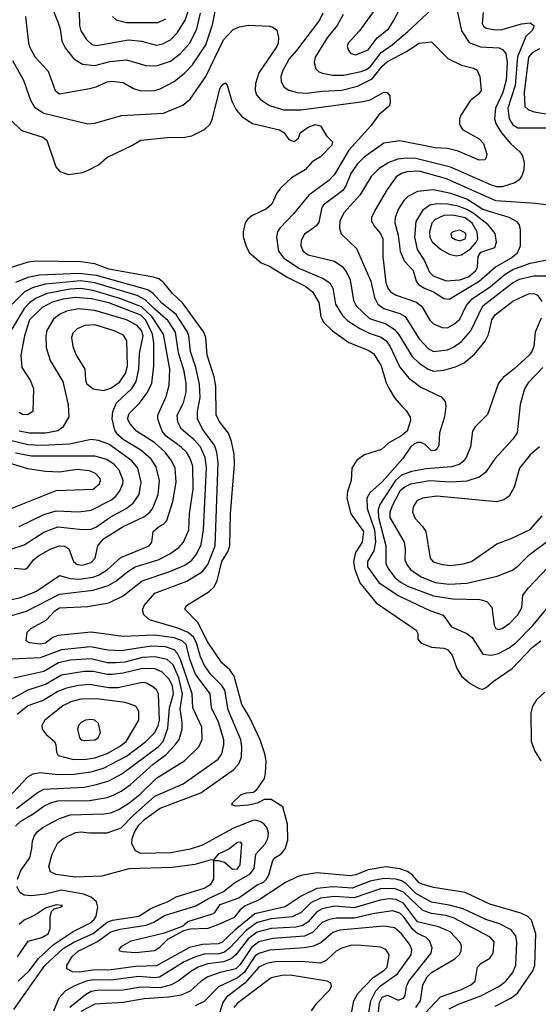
# Model space of a CAD drawing. Extents: x 997026 to 1115308, y 536381 to 619039.
# Tile 475 of 484: x 1077059 to 1080000, y 589755 to 595337. Entities that reach past the tile are written whole.
import ezdxf

# ---------------------------------------------------------------- set-up
doc = ezdxf.new("R2010")
doc.units = 0

msp = doc.modelspace()

# ---------------------------------------------------------------- linework, layer by layer
at = {"layer": '0CON20XD'}
for points in [[(1077215.2, 595475.2), (1077276, 595325), (1077288.4, 595285), (1077297.1, 595215), (1077317, 595177), (1077366.7, 595115), (1077414.7, 595084.7), (1077485, 595077.6), (1077569.3, 595099.3), (1077665, 595109.2), (1077775, 595078), (1077835, 595075.3), (1077915, 595101.9), (1077971.3, 595145), (1078024.7, 595205), (1078064.4, 595285), (1078084.5, 595375)], [(1079088, 595415), (1078986.6, 595273.4), (1078921.4, 595205), (1078915.8, 595185), (1078923.2, 595163.2), (1078937.5, 595145), (1078965, 595138), (1079035, 595165.4), (1079085.9, 595234.1), (1079151.2, 595285), (1079183.7, 595336.3), (1079239.2, 595450.8)], [(1077091.8, 595355), (1077108.9, 595205), (1077117.3, 595175), (1077145.6, 595125), (1077219.6, 595045), (1077260.6, 594935), (1077285, 594917.8), (1077455, 594947.1), (1077492.7, 594957.3), (1077555, 594985.5), (1077580.6, 594989.4), (1077645, 594981.1), (1077705, 594947.5), (1077745, 594933.1), (1077825, 594936.2), (1077854.7, 594945.3), (1077935, 594987.7), (1077995, 595036), (1078039.1, 595080.9), (1078115.4, 595194.6), (1078152.6, 595307.4), (1078178.2, 595441.8)], [(1078893.6, 595366.4), (1078859.4, 595305), (1078802.2, 595235), (1078734, 595125), (1078728.2, 595095), (1078738.9, 595058.9), (1078753.1, 595043.1), (1078775, 595033.2), (1078835, 595022.3), (1078895, 595023), (1078995, 595043.3), (1079025, 595054.8), (1079047.6, 595072.4), (1079108.5, 595151.5), (1079172.1, 595195), (1079260.6, 595269.4), (1079395, 595394.6)], [(1077395.6, 595384.4), (1077398, 595305), (1077405.9, 595275), (1077437.7, 595225), (1077467.3, 595197.3), (1077495, 595190.9), (1077675, 595222.5), (1077750, 595215), (1077835, 595192.4), (1077868.8, 595201.2), (1077915, 595223.9), (1077954.1, 595265), (1077996.4, 595333.6), (1078014.4, 595385)], [(1077585.8, 595355.8), (1077605.7, 595335.7), (1077665, 595321.3), (1077845, 595321.9), (1077887.4, 595342.6)], [(1078778.2, 595375), (1078758.5, 595335), (1078628.1, 595161.9)], [(1079539.2, 595389.2), (1079564, 595275), (1079608.1, 595208.1), (1079672.7, 595182.7), (1079778.4, 595178.4), (1079797.9, 595167.9), (1079815.2, 595145.2), (1079823.8, 595095), (1079818.6, 594995), (1079799.7, 594925), (1079757.1, 594835), (1079752.4, 594775), (1079760.5, 594745), (1079791.2, 594695), (1079845, 594632.9), (1079895, 594588.5), (1079910.8, 594565), (1079919.2, 594525), (1079918.8, 594485), (1079907.7, 594452.3), (1079890.9, 594429.1), (1079867.8, 594412.2), (1079795, 594390), (1079765, 594389.8), (1079735, 594398.5), (1079502, 594502), (1079305, 594549.7), (1079255, 594553), (1079203.4, 594546.6), (1079153.1, 594526.9), (1079097.1, 594492.9), (1079052.5, 594447.5), (1078987.3, 594342.7), (1078897.4, 594242.6), (1078873.8, 594195), (1078872.5, 594155), (1078882.4, 594122.4), (1078969.6, 594039.6), (1079009.3, 593949.3), (1079050.6, 593855), (1079071.8, 593761.8), (1079090.3, 593725), (1079125, 593699.8), (1079215, 593670.9), (1079245, 593654.1), (1079325, 593527.1), (1079375, 593473.3), (1079405, 593455.3), (1079485, 593465.8), (1079519, 593481), (1079565, 593513.5), (1079617.5, 593572.5), (1079685.3, 593715), (1079854.4, 593845.6), (1079894.3, 593865.7), (1079975, 593884.1), (1080115, 593884.8)], [(1079687.9, 595377.9), (1079682.7, 595315), (1079690.4, 595300.4), (1079705, 595290), (1079755, 595279.3), (1079795, 595282), (1079905, 595313.6), (1079955, 595318.5), (1079974.2, 595305), (1079975.6, 595295), (1079964.4, 595275), (1079928.8, 595241.2), (1079883, 595127), (1079869.3, 594965), (1079827.8, 594835), (1079835.7, 594775), (1079855, 594741.3), (1079885, 594723.2), (1080083.3, 594723.3)], [(1077018.2, 595105), (1077081.3, 594995), (1077120.2, 594880.2), (1077142.2, 594842.2), (1077195, 594807.9), (1077445, 594746.9), (1077485, 594750), (1077636.4, 594793.6), (1077875, 594806.7), (1077985, 594851.8), (1078025, 594886.9), (1078115, 595015.5), (1078215, 595223.6), (1078269.2, 595280.9), (1078305, 595296.8), (1078355, 595305.3), (1078475, 595300.5), (1078495, 595294.4), (1078517, 595277), (1078527, 595237), (1078525.3, 595205), (1078517.1, 595185), (1078415.9, 595035), (1078396.6, 594975), (1078394.6, 594935), (1078401.8, 594911.8), (1078425, 594884.6), (1078475, 594850), (1078555, 594825.7), (1078655, 594825.6), (1079007.3, 594872.7), (1079046.6, 594883.4), (1079125, 594925.8), (1079143.6, 594923.6), (1079157.5, 594905), (1079160, 594865), (1079153.6, 594846.4), (1079095, 594798), (1079050, 594735), (1078925, 594596.6), (1078845, 594458.8), (1078811.5, 594425), (1078698.1, 594341.9), (1078612.7, 594237.3), (1078533.9, 594156.1), (1078521.6, 594135), (1078514.7, 594105), (1078526.3, 594025), (1078557.2, 593985), (1078645, 593927), (1078780.7, 593870.7), (1078818.2, 593845), (1078835.3, 593815), (1078850.3, 593725), (1078889.9, 593659.9), (1078920.5, 593630.5), (1078987.1, 593587.1), (1079040.4, 593560.4), (1079108.1, 593538.1), (1079135, 593519.2), (1079159.6, 593485), (1079215, 593367.9), (1079265.5, 593305.5), (1079333.5, 593253.5), (1079449.2, 593199.2), (1079471.7, 593171.7), (1079475.6, 593145.6), (1079467.5, 593085), (1079440.4, 592995), (1079436.8, 592925), (1079426.1, 592903.9), (1079415, 592894.6), (1079395, 592892.5), (1079358.3, 592928.3), (1079335, 592940.8), (1079315, 592940), (1079295, 592930.5), (1079275, 592913.9), (1079231.7, 592848.3), (1079115, 592716.4), (1079044, 592655), (1079028.1, 592625), (1079030.4, 592565), (1079071.3, 592445), (1079077, 592375), (1079066.7, 592325), (1079031, 592265), (1079031.5, 592235), (1079095.7, 592145.7), (1079205, 592071.6), (1079385, 591986.8), (1079460.1, 591960.1), (1079507.1, 591895), (1079595, 591856.4), (1079624.8, 591834.8), (1079685, 591738.9), (1079734.1, 591734.1), (1079775, 591743.2), (1079835, 591775.2), (1079872.4, 591805), (1079968.5, 591901.5), (1080077.8, 592032.2)], [(1078628.1, 595161.9), (1078588, 595115), (1078549.6, 595045), (1078540, 595015), (1078541.8, 594985), (1078559.4, 594955), (1078585, 594938.5), (1078634.2, 594924.2), (1078685, 594920.3), (1078775, 594931.9), (1078885, 594936.9), (1078975, 594959.6), (1079057.8, 595002.2), (1079115, 595073.8), (1079145, 595100.2), (1079253, 595157), (1079325, 595203.8), (1079395, 595212.5), (1079486.9, 595116.9), (1079565, 595079.5), (1079633.2, 595063.2), (1079652.5, 595052.5), (1079668, 595015), (1079675.6, 594935), (1079660.8, 594915), (1079613.2, 594876.8), (1079561.4, 594795), (1079552.9, 594775), (1079553, 594743), (1079570, 594715), (1079665, 594660.8), (1079689.4, 594635), (1079708.5, 594575), (1079705.5, 594555), (1079696.5, 594543.5), (1079665, 594540.4), (1079545, 594592.2), (1079486.1, 594606.1), (1079415, 594610.3), (1079215, 594650), (1079125, 594638), (1079013.1, 594556.9), (1078972.2, 594517.8), (1078937.8, 594465), (1078908.6, 594395), (1078891.3, 594368.7), (1078779.4, 594285), (1078770, 594265), (1078755, 594189.2), (1078741.1, 594168.9), (1078715, 594150), (1078675, 594120.6), (1078654.6, 594085.4), (1078653.5, 594055), (1078666.9, 594025), (1078695, 594003.8), (1078845, 593968.9), (1078887.4, 593937.4), (1078910.1, 593910.1), (1078932.8, 593862.8), (1078952, 593745), (1078967.3, 593715), (1079043.3, 593643.3), (1079135, 593613.5), (1079183.2, 593583.2), (1079207.8, 593555), (1079285, 593428.2), (1079325, 593389.7), (1079375, 593356.5), (1079405, 593345.3), (1079465, 593350.3), (1079531.3, 593368.7), (1079578.9, 593391.1), (1079639.3, 593440.7), (1079698.8, 593515), (1079717.2, 593552.7), (1079729.1, 593599.1), (1079736.3, 593635), (1079755, 593664.6), (1079855, 593741.8), (1079945, 593783.6), (1079974.5, 593784.5), (1079995, 593775.6), (1080020.3, 593740.3)], [(1080007.5, 595172.5), (1079965, 595149.7), (1079945.2, 595125), (1079919.4, 594925), (1079923.9, 594845), (1079945, 594825.3), (1079976, 594815), (1080044.2, 594804.2)], [(1077005, 594771.2), (1077068.3, 594708.3), (1077190.6, 594670.6), (1077213.1, 594655), (1077263.4, 594503.4), (1077285.8, 594475.8), (1077335, 594460), (1077415, 594470.8), (1077446.8, 594483.2), (1077506.7, 594515), (1077553.3, 594555), (1077695, 594623.1), (1077745, 594654.4), (1077895, 594670), (1077995, 594670.5), (1078035, 594679.5), (1078107.5, 594715), (1078138.5, 594745), (1078153.3, 594776.7), (1078193.1, 594945), (1078205, 594966.2), (1078225, 594980), (1078235.8, 594965.8), (1078262.2, 594875), (1078286.9, 594826.9), (1078318.3, 594788.3), (1078379.1, 594749.1), (1078532.6, 594712.6), (1078557, 594697), (1078585, 594657.5), (1078615, 594647.5), (1078640, 594665), (1078650, 594695), (1078695, 594727.5), (1078735, 594742.5), (1078765, 594735.5), (1078799.2, 594679.2), (1078832.5, 594645), (1078828.6, 594625), (1078765, 594560), (1078718.3, 594531.7), (1078677.1, 594485), (1078600.2, 594439.8), (1078537.8, 594382.2), (1078517, 594353), (1078489.4, 594290.6), (1078458.6, 594265), (1078375.8, 594225), (1078350.8, 594205), (1078337.5, 594185), (1078325.6, 594134.4), (1078325.6, 594105.6), (1078345, 594046.7), (1078362.9, 594015), (1078429.1, 593959.1), (1078475, 593939.3), (1078579.5, 593875), (1078681.5, 593825), (1078720, 593795), (1078755, 593734), (1078766.1, 593655), (1078781.7, 593621.7), (1078832.7, 593572.7), (1078925, 593506.4), (1079035, 593463.4), (1079064.8, 593444.8), (1079108.5, 593375), (1079137.8, 593277.8), (1079151.5, 593251.5), (1079184.1, 593194.1), (1079226.8, 593146.8), (1079251.4, 593121.4), (1079274.4, 593084.4), (1079275.6, 593065), (1079256.8, 593005), (1079220.9, 592975), (1079152.3, 592937.7), (1079110, 592900), (1079015, 592870.4), (1078970.4, 592839.6), (1078942.5, 592795), (1078938.5, 592725), (1078917.3, 592662.7), (1078913.8, 592625), (1078936.9, 592535), (1079008.5, 592435), (1079002.2, 592375), (1078963.8, 592316.2), (1078951.4, 592265), (1078957.1, 592225), (1078988.6, 592145), (1079080.3, 592030.2), (1079306.7, 591875), (1079316.1, 591856.1), (1079316.7, 591825), (1079334.3, 591804.3), (1079395, 591779.1), (1079465, 591773.1), (1079485.4, 591765.4), (1079512.2, 591735), (1079538, 591658), (1079564.6, 591614.6), (1079613.4, 591573.4), (1079664.6, 591544.6), (1079685, 591541.4), (1079705, 591550), (1079744, 591585), (1079851.6, 591658.4), (1079965, 591778.5), (1080013.9, 591816.1)], [(1080056.2, 594286.2), (1079985, 594294.7), (1079760.3, 594309.7), (1079479.5, 594435), (1079325, 594479.2), (1079254, 594475), (1079224.4, 594465), (1079194.4, 594445.6), (1079142.5, 594375), (1079073.1, 594255), (1079055, 594216.2), (1079054.6, 594195), (1079070.4, 594165), (1079105, 594124.4), (1079117.6, 594095), (1079119.1, 593995), (1079135.9, 593845), (1079146.8, 593815), (1079162.7, 593795), (1079194.4, 593774.4), (1079308.6, 593735), (1079340.5, 593710.5), (1079385, 593634.4), (1079405, 593612.5), (1079455, 593592.9), (1079485, 593590.4), (1079525, 593612), (1079555, 593639.6), (1079590.3, 593715), (1079625.4, 593754.6), (1079729.5, 593825), (1079813.1, 593895), (1079855, 593920.9), (1079955, 593957), (1080195, 594004.6)], [(1079495, 593751.8), (1079665.8, 593854.2), (1079755.1, 593934.9), (1079844.4, 593985.6), (1079882.1, 594015), (1079899.1, 594055), (1079899.5, 594145), (1079893.3, 594175), (1079880.8, 594190.8), (1079834.8, 594214.8), (1079685, 594261.7), (1079595, 594319), (1079505, 594352.5), (1079405, 594371.9), (1079315, 594363.4), (1079261.1, 594335), (1079237, 594313), (1079206.6, 594265), (1079187.6, 594215), (1079186.4, 594185), (1079204.8, 594114.8), (1079216.7, 594025), (1079240.2, 593970.2), (1079290.8, 593915), (1079308.2, 593855), (1079321.5, 593835), (1079354.4, 593815), (1079406.5, 593795), (1079465, 593756.8), (1079495, 593751.8)], [(1079477.1, 593857.1), (1079555, 593862.5), (1079605, 593879.6), (1079646.8, 593915), (1079655.2, 593935), (1079659.1, 593995), (1079675, 594018.9), (1079753.8, 594046.2), (1079763.8, 594076.2), (1079755.9, 594125), (1079715.4, 594175), (1079630.6, 594240.6), (1079595, 594260.9), (1079545, 594279.1), (1079485, 594291.8), (1079425, 594293.3), (1079384.8, 594285.2), (1079342.7, 594255), (1079306.1, 594193.9), (1079298.6, 594105), (1079313.7, 594035), (1079353.8, 593973.8), (1079384, 593905), (1079404.7, 593885), (1079477.1, 593857.1)], [(1079535, 593997.9), (1079565, 594003.8), (1079615, 594037.3), (1079648.4, 594075), (1079657.1, 594095), (1079653.3, 594135), (1079625, 594183), (1079585, 594213.8), (1079515, 594229), (1079465, 594226.2), (1079414.9, 594205.1), (1079397.1, 594182.9), (1079384, 594135), (1079384.8, 594105), (1079397.4, 594077.4), (1079445.8, 594035.8), (1079495, 594008.7), (1079535, 593997.9)], [(1079555, 594084.3), (1079585, 594095.6), (1079590.9, 594115), (1079585, 594128.8), (1079555, 594144), (1079515.3, 594134.7), (1079505, 594122.5), (1079508.1, 594105), (1079530.1, 594090.1), (1079555, 594084.3)], [(1079756, 589744), (1079845, 589789.3), (1079881.7, 589818.3), (1079968.7, 589945), (1079980.7, 589975), (1079986.1, 590153.9), (1079962.5, 590232.5), (1079941.7, 590251.7), (1079901.9, 590271.9), (1079725, 590322.8), (1079585, 590387.8), (1079405, 590417.6), (1079342.5, 590435), (1079325, 590443.4), (1079287.6, 590487.6), (1079258.3, 590508.3), (1079215, 590522), (1079135, 590534.2), (1079035, 590517.7), (1078965, 590488.5), (1078935, 590482.3), (1078745, 590500), (1078663, 590487), (1078632.1, 590477.9), (1078565.5, 590444.5), (1078417, 590347), (1078338, 590312), (1078309.9, 590290.1), (1078275, 590246.5), (1078195, 590210.5), (1078125, 590184.3), (1078025, 590181.2), (1077988.3, 590171.7), (1077897.1, 590122.9), (1077850.6, 590075), (1077825, 590058.2), (1077715, 590047.1), (1077642.5, 590052.5), (1077626.7, 590056.7), (1077623.3, 590065), (1077638.8, 590085), (1077691.2, 590115), (1077880, 590160), (1077982.5, 590197.5), (1078013.3, 590225), (1078152.9, 590267.1), (1078165, 590275.7), (1078195, 590319.7), (1078301.2, 590358.8), (1078405, 590431.8), (1078442.1, 590447.9), (1078457.1, 590462.9), (1078471.2, 590488.8), (1078495, 590570), (1078506.7, 590585), (1078541.5, 590608.5), (1078563.6, 590636.4), (1078579.5, 590685), (1078577.8, 590775), (1078552, 590875), (1078485, 590916), (1078445, 590916.7), (1078407.5, 590895), (1078355, 590882.9), (1078285, 590878), (1078262.5, 590885), (1078265, 590896.7), (1078315, 590943.8), (1078345, 590953.8), (1078385, 590956.7), (1078406.1, 590973.9), (1078446.7, 591035), (1078453.6, 591065), (1078456.2, 591135), (1078450, 591175), (1078423.3, 591253.3), (1078362.4, 591382.4), (1078318.7, 591455), (1078275.4, 591615), (1078250.5, 591650.5), (1078205, 591690), (1078125, 591807.8), (1078069.1, 591919.1), (1077996, 591995), (1078004, 592015), (1078134.1, 592095.9), (1078159.7, 592120.3), (1078178.2, 592155), (1078204.8, 592265), (1078239.5, 592320.5), (1078251.1, 592355), (1078254.8, 592535), (1078276.6, 592815), (1078274.7, 592874.7), (1078260.8, 592945), (1078242.8, 592992.8), (1078193.1, 593055), (1078173.1, 593095), (1078171.3, 593258.7), (1078162.2, 593312.3), (1078121.3, 593435), (1078114.1, 593535), (1078104.1, 593565), (1077981.9, 593731.9), (1077925, 593785.4), (1077875.5, 593845.5), (1077847.8, 593867.8), (1077817.8, 593877.8), (1077565, 593922.7), (1077485, 593953.2), (1077405, 593963.4), (1077151.5, 593968.5), (1077107.7, 593962.3), (1077005, 593929.6)], [(1077695.3, 590664.7), (1077696, 590695), (1077711, 590735), (1077735, 590771.1), (1077769.5, 590805), (1077855, 590867.5), (1078085.5, 590954.5), (1078273.6, 591085), (1078301.7, 591118.2), (1078317.1, 591155), (1078319.5, 591215), (1078313.8, 591255), (1078241.5, 591425), (1078222, 591535), (1078203.8, 591563.8), (1078143.3, 591625), (1078107.7, 591675), (1078083.4, 591725), (1078062.5, 591805), (1078045.3, 591835.3), (1078015, 591862.1), (1077955, 591887.5), (1077795.2, 591935.2), (1077762.3, 591962.3), (1077755, 591990), (1077765, 592015.6), (1077825, 592086.3), (1078006.6, 592153.4), (1078095, 592207.6), (1078125, 592247.7), (1078168.3, 592355), (1078184.8, 592825), (1078176.3, 592885), (1078163.3, 592925), (1078095.5, 593015.5), (1078067.7, 593075), (1078068, 593115), (1078083.2, 593195), (1078079.5, 593270.5), (1078058.3, 593365), (1078026.7, 593455), (1078017.9, 593545), (1078009, 593569), (1077946.5, 593666.5), (1077865, 593730.9), (1077814.9, 593784.9), (1077784.7, 593804.7), (1077495, 593886.9), (1077395, 593898.8), (1077172, 593888), (1077105, 593876.2), (1077035, 593847.7)], [(1077025.6, 589724.4), (1077201.7, 589975), (1077305, 590071), (1077365, 590106.2), (1077475, 590156.8), (1077555, 590221.2), (1077585, 590232.1), (1077733.8, 590255), (1077803, 590297), (1077855, 590319.7), (1077898, 590335), (1077946.7, 590363.3), (1078105, 590413.8), (1078142.5, 590435), (1078159.1, 590465), (1078160, 590570), (1078145, 590573.3), (1078052.8, 590547.2), (1077925, 590531.1), (1077678, 590522), (1077525, 590481.8), (1077375, 590474.7), (1077265, 590489.7), (1077232.9, 590505), (1077224.5, 590535), (1077242.5, 590605), (1077275, 590669.2), (1077305.7, 590695), (1077375, 590728.9), (1077405, 590732.3), (1077453.8, 590726.2), (1077555, 590726.9), (1077635, 590754.7), (1077701.6, 590825), (1077825.6, 590934.4), (1077985.5, 591005), (1078183.6, 591145), (1078205.9, 591175), (1078216.3, 591225), (1078215.8, 591255), (1078186.2, 591355), (1078146.8, 591435), (1078139.2, 591515), (1078055, 591626.9), (1078024.9, 591704.9), (1078003.5, 591795), (1077980, 591815), (1077935, 591832.6), (1077825, 591847.6), (1077645, 591840.2), (1077465, 591865.3), (1077274.7, 591845.3), (1077246.2, 591833.8), (1077205, 591801.8), (1077175, 591796), (1077112.5, 591805), (1077096.2, 591815), (1077102, 591865), (1077122.5, 591885), (1077208.1, 591931.9), (1077258.2, 591985), (1077285, 592002.7), (1077445, 592009.7), (1077565, 592031.2), (1077645, 592071.3), (1077754.1, 592155.9), (1077910.6, 592209.4), (1077995, 592245.3), (1078035, 592272.4), (1078062.5, 592307.5), (1078088.1, 592361.9), (1078101.2, 592445), (1078118.8, 592798.8), (1078110.4, 592855), (1078084.8, 592915), (1078047.1, 592957.2), (1077976.5, 593015), (1077955.4, 593055), (1077952.5, 593095), (1077987.6, 593165), (1078002.2, 593225), (1078002.7, 593275), (1077991.3, 593345), (1077958.8, 593448.8), (1077942.4, 593565), (1077900.2, 593630.2), (1077825.5, 593695), (1077769.7, 593749.7), (1077725, 593772.6), (1077485, 593845.6), (1077403, 593857), (1077205, 593836.8), (1077135, 593819.7), (1077085.6, 593794.4), (1077015, 593723.1)], [(1077001.4, 591955), (1077096.5, 591983.5), (1077285, 592080.2), (1077475, 592102.2), (1077561.3, 592128.7), (1077605, 592153.8), (1077671.5, 592208.5), (1077714.6, 592235.4), (1077845, 592274.3), (1077910.8, 592309.2), (1077961.5, 592345), (1077988.2, 592375), (1078018.3, 592445), (1078021.7, 592535), (1078042, 592675), (1078040.4, 592805), (1078023.7, 592853.7), (1078005.2, 592885.2), (1077974.2, 592914.2), (1077888.9, 592975), (1077866.5, 593005), (1077851.1, 593045), (1077841.8, 593075), (1077842.4, 593095), (1077888.8, 593201.2), (1077907.1, 593265), (1077910, 593355), (1077874.8, 593555), (1077808.5, 593655), (1077749.5, 593709.5), (1077633.3, 593755), (1077475, 593802.3), (1077405, 593812.7), (1077345, 593808.9), (1077215, 593784.6), (1077151.6, 593758.4), (1077115, 593732.2), (1077085, 593699.8), (1077015, 593582.8)], [(1076995, 592046.2), (1077065, 592060.4), (1077155, 592097.6), (1077285, 592186), (1077345, 592168.6), (1077394.8, 592164.8), (1077473.6, 592176.4), (1077505, 592187.8), (1077555, 592217.4), (1077633, 592287), (1077792.2, 592355), (1077807.5, 592375), (1077815.5, 592435), (1077845, 592460), (1077873.8, 592476.2), (1077892.7, 592497.3), (1077927.4, 592605), (1077946.8, 592715), (1077941.1, 592795), (1077921.9, 592835), (1077883.6, 592885), (1077825, 592938.8), (1077720.9, 593005), (1077685, 593046.7), (1077670, 593075), (1077679.6, 593105), (1077737.7, 593162.3), (1077780.8, 593219.2), (1077808.1, 593275), (1077819.8, 593375), (1077818.8, 593505), (1077811.7, 593555), (1077775, 593633.5), (1077745, 593661.8), (1077565, 593731.3), (1077465.8, 593754.2), (1077375, 593762.7), (1077305, 593753.2), (1077243.8, 593736.2), (1077186.6, 593705), (1077115.2, 593635), (1077086.1, 593545), (1077064.6, 593434.6), (1077070.5, 593365), (1077120.5, 593290.5), (1077137.8, 593245), (1077134.1, 593115.9), (1077102.9, 593097.1), (1077075, 593098.6), (1077055, 593110)], [(1077026.9, 592226.9), (1077089.1, 592220.9), (1077105, 592232), (1077136.2, 592275), (1077165, 592297.9), (1077235, 592337.7), (1077285, 592354.3), (1077315, 592351.3), (1077337.3, 592337.3), (1077364.7, 592265), (1077385, 592247.8), (1077415, 592243.8), (1077465, 592258.9), (1077487.3, 592285), (1077501.2, 592355), (1077535, 592393.2), (1077645, 592464.3), (1077762, 592518), (1077796.8, 592545), (1077813.2, 592566.8), (1077843.3, 592645), (1077851, 592725), (1077832.5, 592802.5), (1077805, 592844.7), (1077745, 592896.2), (1077646.4, 592956.4), (1077615, 592982.9), (1077599, 593009), (1077584, 593075), (1077587.6, 593115), (1077608.6, 593165), (1077695, 593245.2), (1077720, 593285), (1077734.8, 593355), (1077738.3, 593445), (1077758.7, 593545), (1077748.9, 593575), (1077725, 593602.7), (1077665, 593635.5), (1077485, 593688.9), (1077393.1, 593696.9), (1077324.8, 593685.2), (1077285, 593665.3), (1077251.3, 593638.7), (1077213.2, 593575), (1077206.8, 593545), (1077209.1, 593479.1), (1077230.9, 593405), (1077303.1, 593285), (1077334.1, 593154.1), (1077338.2, 593085), (1077303.3, 593026.7), (1077275, 593005.3), (1077205, 592992.1), (1077115, 592992), (1077055, 593004.4)], [(1077535, 593234.7), (1077575, 593247.1), (1077625, 593282.5), (1077658, 593332), (1077670, 593375), (1077665.7, 593515.7), (1077647.8, 593547.8), (1077595, 593573.7), (1077485, 593606.3), (1077427.4, 593602.6), (1077385.6, 593585), (1077359.3, 593560.7), (1077352.3, 593535), (1077359.6, 593485), (1077379.6, 593435), (1077428.5, 593355), (1077431.5, 593295), (1077438.1, 593275), (1077474.7, 593244.7), (1077535, 593234.7)], [(1080015.6, 593645), (1079982.5, 593565), (1079974.5, 593485), (1079963.5, 593455), (1079948.9, 593435), (1079862.2, 593355), (1079801.7, 593308.3), (1079774, 593276), (1079711.3, 593098.7), (1079641.7, 593028.3), (1079626.5, 593005), (1079616.5, 592915), (1079591.5, 592855), (1079575, 592833.1), (1079550.8, 592815), (1079508.3, 592801.7), (1079365, 592791.1), (1079281.9, 592775), (1079225, 592753.8), (1079190.3, 592725), (1079102.4, 592587.6), (1079092.3, 592557.7), (1079093.8, 592515), (1079134.8, 592355), (1079134.8, 592254.8), (1079147.8, 592225), (1079186.7, 592175), (1079218.8, 592148.8), (1079265, 592123.7), (1079405, 592070.2), (1079515, 592052.8), (1079669.2, 592049.2), (1079707.7, 592037.7), (1079737.1, 592007.1), (1079749.5, 591905), (1079760, 591885), (1079775, 591880), (1079795, 591885.8), (1079839.2, 591915), (1079885, 591962.9), (1079907.3, 592005), (1079913.5, 592075), (1079944.5, 592115), (1080055, 592231.8)], [(1080026.5, 593365), (1079941.9, 593278.1), (1079922.7, 593245), (1079896.6, 593155), (1079881.3, 592995), (1079855, 592958.2), (1079753.2, 592846.8), (1079700.1, 592769.9), (1079665, 592743.9), (1079595, 592721), (1079505, 592715.2), (1079385, 592721.7), (1079275, 592703.5), (1079245, 592689.3), (1079215, 592663.3), (1079174.1, 592585), (1079157.5, 592545), (1079157.6, 592515), (1079238.8, 592375), (1079245.8, 592335.8), (1079244.2, 592275), (1079256.5, 592245), (1079277.5, 592217.5), (1079335, 592177.7), (1079415, 592145.7), (1079495, 592136), (1079595, 592142), (1079767.2, 592182.8), (1079854.8, 592215.2), (1079885, 592237.9), (1079947.8, 592302.2), (1080044.4, 592375.6)], [(1077003.4, 592333.4), (1077085, 592359.2), (1077195, 592430.8), (1077275, 592461.2), (1077415, 592447.3), (1077465, 592448.4), (1077495, 592461.8), (1077572.5, 592517.5), (1077662.1, 592565), (1077703.1, 592596.9), (1077736.4, 592645), (1077748.3, 592715), (1077728.9, 592795), (1077695, 592835.8), (1077565, 592930), (1077505, 592951.3), (1077465, 592957.3), (1077340.9, 592930.9), (1077185, 592923.5), (1077105, 592926.1), (1077015, 592949.2)], [(1080007.5, 592915), (1079955, 592870.6), (1079894.4, 592795), (1079863.2, 592686.8), (1079834.4, 592635.6), (1079805, 592615.7), (1079763, 592603), (1079425, 592635.8), (1079343.3, 592625), (1079311.5, 592608.5), (1079290.6, 592575), (1079286.5, 592545), (1079301.7, 592508.3), (1079343.9, 592463.9), (1079362.2, 592435), (1079387.5, 592285), (1079403.6, 592263.6), (1079455, 592247.9), (1079505, 592243.2), (1079575, 592251.5), (1079622, 592265), (1079765.5, 592364.5), (1079846.2, 592395), (1079955, 592446.5), (1080021.5, 592525)], [(1077010, 592565), (1077265, 592668.2), (1077475, 592676), (1077512, 592705), (1077518, 592725), (1077514.6, 592735), (1077488.9, 592765), (1077455, 592780), (1077385, 592786.2), (1077285, 592772.5), (1077205, 592776.2), (1077105, 592790.3), (1076975, 592830.4)], [(1077056, 592464), (1077195, 592532.6), (1077265, 592551.9), (1077395, 592546.3), (1077465, 592556.3), (1077580.4, 592615), (1077605, 592635.4), (1077625.9, 592665), (1077644.1, 592705), (1077646.4, 592725), (1077622.5, 592782.5), (1077595, 592815.3), (1077553.9, 592843.9), (1077485, 592861.7), (1077125, 592862.8), (1077035, 592878.6)], [(1077047.1, 590465), (1077065, 590513.3), (1077116.8, 590585), (1077127.7, 590637.7), (1077131, 590679), (1077141.3, 590708.7), (1077158, 590732), (1077191.2, 590758.8), (1077285, 590808.8), (1077345, 590828.1), (1077536.3, 590833.7), (1077575, 590841), (1077620.8, 590859.2), (1077678, 590895), (1077740.3, 590945), (1077835, 591037.4), (1077995, 591136.7), (1078075.6, 591214.4), (1078094.2, 591255.8), (1078092.1, 591325), (1078040.2, 591435), (1078037, 591515), (1077970.3, 591710.3), (1077953.8, 591743.8), (1077935, 591763.9), (1077885, 591782.2), (1077805, 591784.8), (1077635, 591758), (1077558.3, 591761.7), (1077460.8, 591780.8), (1077295, 591765.2), (1077175, 591718.7), (1077015, 591711.1)], [(1077035.7, 590764.3), (1077065, 590793.3), (1077135.5, 590834.5), (1077195, 590878.4), (1077232.7, 590897.3), (1077275, 590908.4), (1077455, 590909.6), (1077555, 590928), (1077589.1, 590940.9), (1077635, 590963.8), (1077685, 590999.8), (1077815, 591115.7), (1077888.9, 591171.1), (1077940.6, 591225), (1077963.1, 591256.9), (1077980.8, 591315), (1077981.1, 591355), (1077968.1, 591428.1), (1077981.5, 591515), (1077961.2, 591605), (1077929.1, 591679.1), (1077895, 591708.8), (1077825.4, 591725.4), (1077755, 591720.9), (1077655.2, 591695.2), (1077605, 591690.3), (1077555, 591691.3), (1077465, 591712.8), (1077345, 591706.2), (1077278.6, 591691.4), (1077195, 591641.9), (1077025, 591603.6)], [(1077040, 590865), (1077157.3, 590952.7), (1077195, 590973.9), (1077425, 590986.4), (1077495, 591000.4), (1077565, 591021.7), (1077638.1, 591061.9), (1077844.9, 591215.1), (1077871.7, 591245), (1077899.7, 591320.3), (1077909.1, 591435), (1077931.8, 591515), (1077925, 591559.5), (1077905, 591600.7), (1077865, 591639.5), (1077825, 591656.3), (1077755, 591657.8), (1077645, 591631.2), (1077585, 591624.5), (1077555, 591625.2), (1077475, 591642.3), (1077425, 591641.7), (1077295, 591620), (1077205, 591567.1), (1077105.4, 591535.4), (1076995, 591474.8)], [(1076994.3, 590925.7), (1077105, 591044.6), (1077135, 591060.8), (1077175, 591068.2), (1077277.2, 591057.2), (1077365, 591058.9), (1077465, 591072.9), (1077535, 591092.6), (1077665, 591161.6), (1077773.5, 591245), (1077825.1, 591294.9), (1077844.8, 591335), (1077851.4, 591365), (1077846.8, 591515), (1077835, 591537.1), (1077814.5, 591555), (1077777.1, 591575), (1077755, 591578.9), (1077615, 591549), (1077565, 591548.4), (1077455, 591567.1), (1077395, 591562.1), (1077325, 591547.4), (1077275, 591528.3), (1077195, 591479.3), (1077105, 591447.1), (1077045, 591397.2)], [(1077363.2, 591143.2), (1077435, 591144.4), (1077485, 591152.1), (1077555, 591177.4), (1077625, 591216.1), (1077662.2, 591245), (1077733.8, 591365), (1077733.6, 591415), (1077718.1, 591445), (1077656.2, 591465), (1077495, 591485.9), (1077405, 591484), (1077349.6, 591470.4), (1077302.6, 591447.4), (1077201.5, 591365), (1077184.6, 591335.4), (1077186.7, 591315), (1077208.1, 591285), (1077256.9, 591245), (1077264.4, 591225), (1077267.1, 591185), (1077277.5, 591165), (1077363.2, 591143.2)], [(1080036.8, 591525), (1079989.7, 591480.2), (1079966.9, 591445), (1079957.1, 591405), (1079960, 591245), (1079980, 591190), (1080014.4, 591135)], [(1077425, 591250), (1077485, 591253.3), (1077504.3, 591265.7), (1077517.1, 591295), (1077505, 591346.2), (1077485.5, 591365.5), (1077465, 591370), (1077432.5, 591365), (1077407, 591353), (1077392, 591335), (1077386, 591315), (1077398, 591265), (1077406.7, 591255), (1077425, 591250)], [(1079495, 589728.7), (1079548.5, 589755), (1079675, 589801.9), (1079776.9, 589855), (1079816, 589885), (1079856.4, 589935), (1079873.7, 589976.3), (1079878.8, 590105), (1079873.1, 590143.1), (1079847.2, 590177.2), (1079780.9, 590210.9), (1079703.5, 590235), (1079575, 590295.5), (1079495, 590317.3), (1079395, 590333.3), (1079305, 590383.2), (1079249.2, 590439.2), (1079225.3, 590455.3), (1079194.7, 590464.7), (1079125, 590468.4), (1079046.7, 590453.3), (1078945, 590412.4), (1078835, 590420.6), (1078745, 590411), (1078655, 590368.3), (1078565, 590307.9), (1078392.5, 590267.5), (1078278.4, 590175), (1078205, 590104.2), (1078185, 590098.2), (1078095.6, 590094.4), (1078022.6, 590077.4), (1077835, 589973.4), (1077715, 589969.4), (1077565, 589947.4), (1077485, 589949.4), (1077396.3, 589936.3), (1077358.3, 589938.3), (1077326.4, 589955), (1077325.4, 589975), (1077356, 590025), (1077389.6, 590055), (1077499.7, 590110.3), (1077575, 590166.2), (1077629.5, 590180.5), (1077776.7, 590203.3), (1077819.4, 590220.6), (1077881, 590259), (1078058, 590312), (1078129.1, 590355), (1078215.5, 590394.5), (1078276.9, 590443.1), (1078366.2, 590493.8), (1078389.2, 590525), (1078398.9, 590605), (1078450.2, 590665), (1078467, 590695), (1078470.8, 590725), (1078462.7, 590752.7), (1078445.6, 590775.6), (1078421.9, 590791.9), (1078395, 590798.7), (1078375, 590795.6), (1078268.3, 590751.7), (1078095, 590656.3), (1078025, 590633.3), (1077916.3, 590613.7), (1077745, 590610.5), (1077715, 590625.4), (1077695.3, 590664.7)], [(1078265, 590521.5), (1078295, 590522.4), (1078308.7, 590545), (1078318, 590665), (1078313.6, 590673.6), (1078295, 590672.5), (1078245.3, 590634.7), (1078184.3, 590605), (1078160, 590575), (1078160, 590570), (1078185, 590570.8), (1078219.8, 590559.8), (1078265, 590521.5)], [(1077049.5, 589885), (1077111.9, 589945), (1077165, 590014.8), (1077248.9, 590091.1), (1077362.6, 590167.4), (1077457.5, 590215), (1077481.4, 590235), (1077492.4, 590255), (1077502, 590305), (1077494.6, 590335), (1077465, 590361.2), (1077419.8, 590379.8), (1077295, 590402.5), (1077205, 590379), (1077125, 590368.8), (1077085, 590373.4), (1077059.4, 590389.4), (1077043.1, 590423.1)], [(1079325, 589667.5), (1079445, 589796.8), (1079565, 589839.3), (1079617.5, 589865), (1079641.8, 589885), (1079654.6, 589965), (1079675, 589986.2), (1079724.6, 590015.4), (1079744.4, 590045), (1079749.3, 590109.3), (1079728, 590135), (1079523.8, 590243.8), (1079475, 590258.3), (1079395, 590269), (1079345, 590286), (1079235, 590389.6), (1079185, 590411.9), (1079105, 590409.9), (1078955, 590358.4), (1078845, 590366.4), (1078765, 590356.3), (1078710.4, 590329.6), (1078655, 590275.8), (1078605, 590250.7), (1078485, 590238.9), (1078405, 590219.3), (1078345, 590175.1), (1078251.6, 590075), (1078220.1, 590049.9), (1078189.9, 590040.1), (1078105, 590039.3), (1078055, 590024.2), (1077991.8, 589995), (1077850.9, 589909.1), (1077825, 589905.2), (1077735, 589911.5), (1077575, 589891.8), (1077475, 589893.8), (1077434.9, 589885.1), (1077370.1, 589859.9), (1077319, 589831), (1077281.2, 589788.8), (1077250, 589715)], [(1077046.5, 590023.5), (1077107.5, 590112.5), (1077185, 590132.5), (1077219.6, 590155), (1077231.5, 590185), (1077232, 590248), (1077238.6, 590281.4), (1077253.8, 590296.2), (1077290, 590305), (1077302.5, 590315), (1077265, 590318.1), (1077205, 590300.6), (1077148.5, 590261.5), (1077085, 590230.8), (1077055, 590206.2)], [(1079305, 589736.8), (1079331.9, 589775), (1079345.2, 589865), (1079369.8, 589910.2), (1079395, 589935.2), (1079527.5, 590012.5), (1079551.2, 590035), (1079562.1, 590055), (1079563.9, 590083.9), (1079556.2, 590105), (1079500.4, 590165), (1079434, 590194), (1079315, 590221.4), (1079235, 590327.8), (1079195, 590349.2), (1079152.1, 590352.1), (1079104.1, 590345.9), (1078955, 590302.4), (1078845, 590310.3), (1078774.4, 590295.6), (1078745, 590279.8), (1078695, 590221.7), (1078665, 590201.7), (1078625, 590192.8), (1078485, 590183.8), (1078405, 590164.3), (1078355, 590125.5), (1078285, 590034.8), (1078258.5, 590011.5), (1078215, 589994.6), (1078125, 589983.9), (1078070.4, 589965), (1078028.9, 589941.1), (1077958.2, 589885), (1077918.2, 589865), (1077855, 589847.9), (1077745, 589851.8), (1077645, 589834.5), (1077497.8, 589832.2), (1077465, 589826.3), (1077431.3, 589808.7), (1077343.2, 589736.8)], [(1079092.1, 589695), (1079098.8, 589765), (1079115, 589795.7), (1079145, 589806.1), (1079205, 589778.9), (1079235, 589788.5), (1079245.3, 589805), (1079253.6, 589855), (1079265.7, 589885), (1079392.2, 590045), (1079398.2, 590075), (1079383.8, 590115), (1079363.5, 590133.5), (1079315, 590156.3), (1079288.1, 590178.1), (1079235, 590253), (1079215, 590271.7), (1079175, 590283.7), (1079071.4, 590268.6), (1078955, 590242.5), (1078855, 590242.4), (1078815, 590234.8), (1078775, 590217.9), (1078719.1, 590160.9), (1078675, 590140), (1078495, 590127), (1078415, 590108.3), (1078373, 590077), (1078310.1, 589979.9), (1078285, 589956.1), (1078195, 589934.8), (1078125, 589909.6), (1078087.2, 589885), (1078025, 589828.6), (1077975, 589805.7), (1077905.5, 589794.5), (1077765, 589785.9), (1077645, 589764.8), (1077484.8, 589755.2), (1077405, 589713.7)], [(1079034.6, 589685.4), (1079050, 589775), (1079079, 589831), (1079105, 589859), (1079202.4, 589927.6), (1079278.8, 590035), (1079282.1, 590065), (1079269, 590095), (1079225, 590154), (1079185, 590187.3), (1079125, 590197.6), (1078875, 590174.5), (1078835, 590161.3), (1078769.3, 590105), (1078725.2, 590084.8), (1078675, 590075.5), (1078475, 590060.8), (1078415, 590042.3), (1078395, 590029), (1078331.5, 589935), (1078295, 589904.9), (1078186, 589854), (1078105, 589771.3), (1078054.5, 589745.5)], [(1078941.1, 589705), (1078953.3, 589775), (1078977.2, 589815), (1079062.9, 589907.1), (1079125, 589945.7), (1079142.8, 589965), (1079154.6, 590035), (1079135.8, 590065.8), (1079105, 590077.7), (1078975, 590090.7), (1078935, 590088.9), (1078885, 590073.1), (1078853.3, 590055), (1078796.2, 590003.8), (1078765, 589987.2), (1078657.9, 589997.9), (1078505, 589995.2), (1078458.9, 589985), (1078415, 589965.2), (1078336.4, 589873.6), (1078232.2, 589795), (1078211.7, 589765), (1078191.3, 589705)], [(1078713, 589717), (1078745, 589761.2), (1078816.9, 589835), (1078827.1, 589855), (1078824, 589875), (1078803.3, 589885), (1078605, 589918.3), (1078555, 589918.9), (1078485.7, 589905), (1078291.7, 589758.3), (1078274.2, 589735.8)]]:
    msp.add_lwpolyline(points, dxfattribs=at)

doc.saveas('drawing.dxf')
